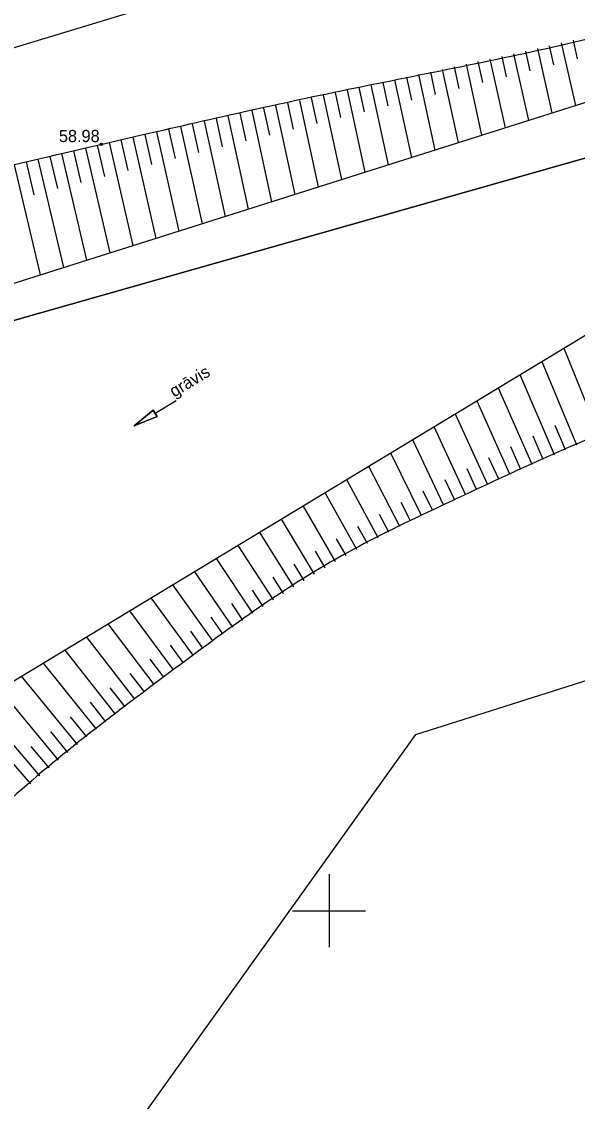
# Model space of a CAD drawing. Extents: x 616607 to 617499, y 408385 to 409695.
# Drawn here: x 616737.38 to 616760.19, y 408492.18 to 408536.47 of the extents above; entities that cross this region are included whole.
import ezdxf

# ---------------------------------------------------------------- set-up
doc = ezdxf.new("R2010")
doc.units = 0
for name, color, linetype in [('GEOD_ELEM_####_####_#', 7, 'Continuous'), ('HIDG_ELEM_####_####_#', 7, 'Continuous'), ('HIDG_GRAV_####_####_#', 7, 'Continuous'), ('HIDG_GRAV_####_TKST_#', 7, 'Continuous'), ('RAMI_UZMR_####_####_#', 7, 'Continuous'), ('RELJ_AATZ_####_TKST_#', 7, 'Continuous'), ('RELJ_ELEM_####_####_#', 7, 'Continuous'), ('RELJ_NOGA_####_####_#', 7, 'Continuous'), ('ROBZ_IERR_####_####_#', 7, 'Continuous'), ('ROBZ_UZMR_####_####_#', 7, 'Continuous')]:
    doc.layers.add(name, color=color, linetype=linetype)

# ---------------------------------------------------------------- blocks, each defined once
blk = doc.blocks.new('PKT')
at = {"layer": 'RELJ_ELEM_####_####_#'}
blk.add_circle((0, 0), 0.05, dxfattribs=at)
blk = doc.blocks.new('UDTEC')
at = {"layer": 'HIDG_ELEM_####_####_#'}
for p, q in [((0, 0), (1, 0)), ((1, -0.15), (1, 0.15)), ((1, 0.15), (2, 0)), ((2, 0), (1, -0.15))]:
    blk.add_line(p, q, dxfattribs=at)
blk.add_lwpolyline([(1, 0), (1, -0.15), (2, 0), (1, 0.15)], close=True, dxfattribs=at)
blk = doc.blocks.new('KRUSTS')
at = {"layer": 'GEOD_ELEM_####_####_#'}
for p, q in [((0, 1.5), (0, 0)), ((-1.5, 0), (0, 0)), ((0, 0), (0, -1.5)), ((0, 0), (1.5, 0))]:
    blk.add_line(p, q, dxfattribs=at)

msp = doc.modelspace()

# ---------------------------------------------------------------- linework, layer by layer
at = {"layer": 'HIDG_GRAV_####_####_#'}
msp.add_lwpolyline([(616765.45, 408526.57), (616717.618, 408497.675), (616716.98, 408493.818), (616722.239, 408486.737), (616723.371, 408480.51), (616720.037, 408475.133), (616696.755, 408470.663), (616689.283, 408471.969), (616682.791, 408476.247), (616681.206, 408477.551), (616679.98, 408480.284), (616680.025, 408480.874), (616680.52, 408481.458), (616702.717, 408488.625), (616709.142, 408492.712), (616711.432, 408499.757), (616715.088, 408513.471), (616726.56, 408522.413), (616768.796, 408535.775)], dxfattribs=at)
at = {"layer": 'RAMI_UZMR_####_####_#'}
for points in [[(617191.828, 409115.62), (617145.545, 408952.8), (617072.809, 408766.141), (616965.332, 408652.076), (616939.432, 408594.661), (616924.839, 408592.467), (616706.433, 408526.081), (616666.426, 408467.691)], [(616666.426, 408467.691), (616675.529, 408457.882), (616687.228, 408463.356), (616723.888, 408465.775), (616753.554, 408507.232), (616948.282, 408568.831), (616981.528, 408608.531), (617014.563, 408672.892), (617101.571, 408748.246), (617213.472, 409074.039)]]:
    msp.add_lwpolyline(points, dxfattribs=at)
at = {"layer": 'RELJ_NOGA_####_####_#'}
for p, q in [((616758.55, 408535.371), (616759.148, 408532.723)), ((616758.55, 408535.371), (616758.55, 408535.37)), ((616759.037, 408535.481), (616759.215, 408534.7)), ((616759.037, 408535.481), (616759.037, 408535.481)), ((616759.525, 408535.592), (616760.109, 408533.027)), ((616759.525, 408535.592), (616759.525, 408535.591)), ((616760.012, 408535.704), (616760.186, 408534.947)), ((616760.012, 408535.704), (616760.012, 408535.704)), ((616756.598, 408534.935), (616757.222, 408532.114)), ((616756.598, 408534.935), (616756.598, 408534.934)), ((616757.086, 408535.043), (616757.271, 408534.21)), ((616757.086, 408535.043), (616757.086, 408535.043)), ((616757.574, 408535.152), (616758.183, 408532.418)), ((616757.574, 408535.152), (616757.574, 408535.151)), ((616758.062, 408535.261), (616758.243, 408534.454)), ((616758.062, 408535.261), (616758.062, 408535.261)), ((616754.156, 408534.4), (616754.354, 408533.486)), ((616754.156, 408534.4), (616754.156, 408534.4)), ((616754.644, 408534.507), (616755.3, 408531.505)), ((616754.644, 408534.507), (616754.644, 408534.506)), ((616755.133, 408534.613), (616755.326, 408533.726)), ((616755.133, 408534.613), (616755.133, 408534.613)), ((616755.621, 408534.72), (616756.261, 408531.809)), ((616755.621, 408534.72), (616755.621, 408534.719)), ((616756.109, 408534.828), (616756.298, 408533.968)), ((616756.109, 408534.828), (616756.11, 408534.827)), ((616752.201, 408533.977), (616752.41, 408533.008)), ((616752.201, 408533.977), (616752.201, 408533.977)), ((616752.69, 408534.083), (616753.378, 408530.898)), ((616752.69, 408534.083), (616752.69, 408534.082)), ((616753.178, 408534.189), (616753.382, 408533.247)), ((616753.178, 408534.189), (616753.178, 408534.188)), ((616753.667, 408534.294), (616754.339, 408531.201)), ((616753.667, 408534.294), (616753.667, 408534.293)), ((616750.246, 408533.556), (616750.466, 408532.531)), ((616750.246, 408533.556), (616750.246, 408533.556)), ((616750.735, 408533.662), (616751.46, 408530.291)), ((616750.735, 408533.662), (616750.735, 408533.661)), ((616751.223, 408533.767), (616751.438, 408532.769)), ((616751.223, 408533.767), (616751.223, 408533.767)), ((616751.712, 408533.872), (616752.419, 408530.594)), ((616751.712, 408533.872), (616751.712, 408533.871)), ((616748.291, 408533.135), (616748.524, 408532.054)), ((616748.291, 408533.135), (616748.291, 408533.134)), ((616748.779, 408533.24), (616749.547, 408529.686)), ((616748.779, 408533.24), (616748.78, 408533.239)), ((616749.268, 408533.346), (616749.495, 408532.293)), ((616749.268, 408533.346), (616749.268, 408533.345)), ((616749.757, 408533.451), (616750.503, 408529.988)), ((616749.757, 408533.451), (616749.757, 408533.45)), ((616746.336, 408532.71), (616746.584, 408531.576)), ((616746.336, 408532.71), (616746.336, 408532.71)), ((616746.825, 408532.817), (616747.638, 408529.081)), ((616746.825, 408532.817), (616746.825, 408532.816)), ((616747.313, 408532.923), (616747.553, 408531.816)), ((616747.313, 408532.923), (616747.313, 408532.923)), ((616747.802, 408533.029), (616748.593, 408529.383)), ((616747.802, 408533.029), (616747.802, 408533.028)), ((616744.383, 408532.28), (616744.645, 408531.095)), ((616744.383, 408532.28), (616744.383, 408532.28)), ((616744.871, 408532.388), (616745.736, 408528.48)), ((616744.871, 408532.388), (616744.871, 408532.387)), ((616745.359, 408532.496), (616745.614, 408531.336)), ((616745.359, 408532.496), (616745.359, 408532.496)), ((616745.848, 408532.603), (616746.684, 408528.78)), ((616745.848, 408532.603), (616745.848, 408532.602)), ((616742.431, 408531.843), (616742.711, 408530.609)), ((616742.431, 408531.843), (616742.431, 408531.843)), ((616742.919, 408531.953), (616743.835, 408527.878)), ((616742.919, 408531.953), (616742.919, 408531.952)), ((616743.407, 408532.063), (616743.679, 408530.853)), ((616743.407, 408532.063), (616743.407, 408532.062)), ((616743.895, 408532.172), (616744.785, 408528.179)), ((616743.895, 408532.172), (616743.895, 408532.171)), ((616740.482, 408531.396), (616740.78, 408530.116)), ((616740.482, 408531.396), (616740.482, 408531.395)), ((616740.969, 408531.509), (616741.947, 408527.281)), ((616740.969, 408531.509), (616740.969, 408531.508)), ((616741.456, 408531.621), (616741.745, 408530.364)), ((616741.456, 408531.621), (616741.456, 408531.62)), ((616741.944, 408531.732), (616742.888, 408527.579)), ((616741.944, 408531.732), (616741.944, 408531.731)), ((616738.534, 408530.941), (616738.846, 408529.617)), ((616738.534, 408530.941), (616738.535, 408530.94)), ((616739.021, 408531.055), (616740.045, 408526.679)), ((616739.021, 408531.055), (616739.022, 408531.054)), ((616739.508, 408531.169), (616739.813, 408529.867)), ((616739.508, 408531.169), (616739.508, 408531.168)), ((616739.995, 408531.282), (616740.996, 408526.98)), ((616739.995, 408531.282), (616739.995, 408531.281)), ((616737.074, 408530.597), (616738.146, 408526.078)), ((616737.561, 408530.712), (616737.878, 408529.366)), ((616737.561, 408530.712), (616737.561, 408530.711)), ((616738.048, 408530.826), (616739.093, 408526.378)), ((616738.048, 408530.826), (616738.048, 408530.825)), ((616761.093, 408519.472), (616759.641, 408523.061)), ((616760.169, 408519.092), (616758.738, 408522.515)), ((616759.248, 408518.703), (616757.843, 408521.975)), ((616758.33, 408518.305), (616756.958, 408521.44)), ((616757.416, 408517.9), (616756.072, 408520.905)), ((616756.504, 408517.489), (616755.191, 408520.372)), ((616755.596, 408517.071), (616754.311, 408519.841)), ((616759.708, 408518.898), (616759.284, 408519.903)), ((616758.788, 408518.505), (616758.373, 408519.466)), ((616754.69, 408516.647), (616753.432, 408519.31)), ((616757.872, 408518.104), (616757.464, 408519.024)), ((616759.708, 408518.898), (616759.708, 408518.899)), ((616760.169, 408519.092), (616760.168, 408519.093)), ((616753.79, 408516.212), (616752.53, 408518.765)), ((616756.96, 408517.695), (616756.56, 408518.578)), ((616758.788, 408518.505), (616758.788, 408518.505)), ((616759.248, 408518.703), (616759.247, 408518.704)), ((616752.897, 408515.761), (616751.627, 408518.22)), ((616756.05, 408517.28), (616755.661, 408518.129)), ((616757.872, 408518.104), (616757.872, 408518.104)), ((616758.33, 408518.305), (616758.33, 408518.306)), ((616752.012, 408515.295), (616750.728, 408517.677)), ((616755.143, 408516.86), (616754.762, 408517.675)), ((616756.96, 408517.695), (616756.959, 408517.696)), ((616757.416, 408517.9), (616757.415, 408517.901)), ((616751.136, 408514.814), (616749.838, 408517.139)), ((616754.239, 408516.432), (616753.86, 408517.213)), ((616756.05, 408517.28), (616756.05, 408517.281)), ((616756.504, 408517.489), (616756.504, 408517.489)), ((616753.342, 408515.989), (616752.963, 408516.74)), ((616755.143, 408516.86), (616755.142, 408516.86)), ((616755.596, 408517.071), (616755.595, 408517.072)), ((616750.267, 408514.318), (616748.943, 408516.598)), ((616752.454, 408515.53), (616752.071, 408516.256)), ((616754.239, 408516.432), (616754.239, 408516.432)), ((616754.69, 408516.647), (616754.69, 408516.648)), ((616749.407, 408513.808), (616748.046, 408516.056)), ((616753.342, 408515.989), (616753.342, 408515.989)), ((616753.79, 408516.212), (616753.789, 408516.213)), ((616748.555, 408513.284), (616747.156, 408515.519)), ((616751.573, 408515.056), (616751.184, 408515.761)), ((616752.454, 408515.53), (616752.453, 408515.53)), ((616752.897, 408515.761), (616752.896, 408515.762)), ((616747.712, 408512.747), (616746.269, 408514.983)), ((616750.701, 408514.568), (616750.307, 408515.258)), ((616751.573, 408515.056), (616751.573, 408515.057)), ((616752.012, 408515.295), (616752.012, 408515.296)), ((616749.836, 408514.065), (616749.435, 408514.744)), ((616750.701, 408514.568), (616750.7, 408514.568)), ((616751.136, 408514.814), (616751.135, 408514.815)), ((616746.876, 408512.198), (616745.376, 408514.443)), ((616748.98, 408513.548), (616748.567, 408514.22)), ((616749.836, 408514.065), (616749.836, 408514.065)), ((616750.267, 408514.318), (616750.267, 408514.319)), ((616746.049, 408511.636), (616744.485, 408513.905)), ((616748.133, 408513.017), (616747.705, 408513.686)), ((616749.407, 408513.808), (616749.407, 408513.809)), ((616745.229, 408511.063), (616743.593, 408513.366)), ((616747.293, 408512.474), (616746.851, 408513.146)), ((616748.555, 408513.284), (616748.555, 408513.285)), ((616748.98, 408513.548), (616748.98, 408513.548)), ((616744.418, 408510.479), (616742.703, 408512.829)), ((616747.712, 408512.747), (616747.711, 408512.748)), ((616748.133, 408513.017), (616748.132, 408513.018)), ((616743.614, 408509.884), (616741.818, 408512.294)), ((616746.461, 408511.919), (616746.003, 408512.596)), ((616747.293, 408512.474), (616747.293, 408512.474)), ((616745.638, 408511.351), (616745.158, 408512.036)), ((616746.461, 408511.919), (616746.461, 408511.919)), ((616746.876, 408512.198), (616746.876, 408512.199)), ((616742.815, 408509.283), (616740.935, 408511.761)), ((616744.823, 408510.772), (616744.321, 408511.47)), ((616746.049, 408511.636), (616746.048, 408511.637)), ((616742.02, 408508.675), (616740.05, 408511.226)), ((616745.229, 408511.063), (616745.229, 408511.064)), ((616745.638, 408511.351), (616745.638, 408511.351)), ((616741.231, 408508.062), (616739.164, 408510.691)), ((616744.015, 408510.182), (616743.488, 408510.895)), ((616744.418, 408510.479), (616744.417, 408510.48)), ((616744.823, 408510.772), (616744.823, 408510.772)), ((616740.447, 408507.441), (616738.277, 408510.155)), ((616743.214, 408509.584), (616742.662, 408510.317)), ((616744.015, 408510.182), (616744.015, 408510.183)), ((616739.669, 408506.812), (616737.381, 408509.614)), ((616742.417, 408508.98), (616741.841, 408509.735)), ((616743.614, 408509.884), (616743.613, 408509.885)), ((616742.815, 408509.283), (616742.814, 408509.284)), ((616743.214, 408509.584), (616743.214, 408509.584)), ((616738.898, 408506.176), (616736.485, 408509.072)), ((616741.625, 408508.369), (616741.021, 408509.147)), ((616742.417, 408508.98), (616742.417, 408508.98)), ((616738.133, 408505.531), (616735.577, 408508.524)), ((616740.838, 408507.752), (616740.204, 408508.554)), ((616741.625, 408508.369), (616741.625, 408508.37)), ((616742.02, 408508.675), (616742.02, 408508.676)), ((616740.057, 408507.127), (616739.389, 408507.955)), ((616741.231, 408508.062), (616741.23, 408508.062)), ((616740.447, 408507.441), (616740.447, 408507.441)), ((616740.838, 408507.752), (616740.838, 408507.752)), ((616739.283, 408506.495), (616738.578, 408507.35)), ((616740.057, 408507.127), (616740.057, 408507.128)), ((616738.515, 408505.855), (616737.771, 408506.739)), ((616739.283, 408506.495), (616739.283, 408506.495)), ((616739.669, 408506.812), (616739.669, 408506.813)), ((616737.754, 408505.206), (616736.966, 408506.12)), ((616738.898, 408506.176), (616738.897, 408506.177)), ((616738.515, 408505.855), (616738.514, 408505.855)), ((616737.754, 408505.206), (616737.753, 408505.206)), ((616738.133, 408505.531), (616738.133, 408505.532))]:
    msp.add_line(p, q, dxfattribs=at)
msp.add_open_spline([(616975.731, 408606.41), (616971.71, 408604.144), (616967.689, 408601.878), (616963.668, 408599.612), (616962.341, 408598.864), (616961.192, 408597.791), (616960.311, 408596.511), (616959.39, 408595.173), (616958.675, 408593.776), (616958.002, 408592.329), (616957.302, 408590.825), (616956.736, 408589.272), (616956.015, 408587.778), (616955.313, 408586.324), (616954.582, 408584.882), (616953.626, 408583.572), (616952.496, 408582.025), (616951.261, 408580.593), (616950.022, 408579.143), (616948.785, 408577.695), (616947.537, 408576.278), (616946.22, 408574.895), (616945.626, 408574.271), (616944.957, 408573.742), (616944.225, 408573.278), (616943.451, 408572.788), (616942.648, 408572.387), (616941.804, 408572.051), (616941, 408571.73), (616940.2, 408571.414), (616939.368, 408571.187), (616938.69, 408571.002), (616938.005, 408570.852), (616937.329, 408570.663), (616918.615, 408565.441), (616899.903, 408560.204), (616881.253, 408554.75), (616874.57, 408552.796), (616867.991, 408550.484), (616861.269, 408548.669), (616855.483, 408547.106), (616849.688, 408545.577), (616843.9, 408544.023), (616838.111, 408542.469), (616832.323, 408540.916), (616826.537, 408539.352), (616816.497, 408536.637), (616806.51, 408533.737), (616796.541, 408530.774), (616791.553, 408529.292), (616786.584, 408527.751), (616781.609, 408526.226), (616776.622, 408524.697), (616771.656, 408523.11), (616766.688, 408521.515), (616762.607, 408520.204), (616758.677, 408518.521), (616754.775, 408516.687), (616750.921, 408514.875), (616747.341, 408512.653), (616743.915, 408510.109), (616740.341, 408507.454), (616736.942, 408504.677), (616733.801, 408501.555), (616732.131, 408499.895), (616730.49, 408498.223), (616728.926, 408496.468), (616728.114, 408495.556), (616727.318, 408494.632), (616726.518, 408493.709), (616725.695, 408492.76), (616724.91, 408491.864), (616724.122, 408490.803), (616723.665, 408490.187), (616723.18, 408489.459), (616723.332, 408488.764), (616723.537, 408487.829), (616723.949, 408486.896), (616724.213, 408485.954), (616724.975, 408483.236), (616725.742, 408480.486), (616726.381, 408477.738), (616726.631, 408476.667), (616726.554, 408475.507), (616726.221, 408474.429), (616726.043, 408473.855), (616725.77, 408473.346), (616725.415, 408472.86), (616725.226, 408472.602), (616725.032, 408472.37), (616724.813, 408472.14), (616724.582, 408471.898), (616724.347, 408471.683), (616724.071, 408471.48), (616723.783, 408471.268), (616723.475, 408471.091), (616723.13, 408471.039), (616722.812, 408470.991), (616722.494, 408470.986), (616722.176, 408470.982), (616721.543, 408470.975), (616720.901, 408471.154), (616720.278, 408471.02), (616716.569, 408470.219), (616712.93, 408469.339), (616709.261, 408468.478), (616707.424, 408468.047), (616705.589, 408467.613), (616703.751, 408467.182), (616701.927, 408466.754), (616700.076, 408466.424), (616698.236, 408466.115), (616695.42, 408465.64), (616692.315, 408465.565), (616689.691, 408467.073), (616684.319, 408470.158), (616679.892, 408473.486), (616675.008, 408476.777), (616674.831, 408476.896), (616674.652, 408477.012), (616674.483, 408477.14), (616674.175, 408477.376), (616674.46, 408477.978), (616674.696, 408478.288), (616675.427, 408479.251), (616676.165, 408480.2), (616676.939, 408481.135), (616677.893, 408482.289), (616678.812, 408483.429), (616679.848, 408484.532), (616681.078, 408485.839), (616682.698, 408486.726), (616684.412, 408487.237), (616686.183, 408487.764), (616687.958, 408488.143), (616689.768, 408488.401), (616691.642, 408488.668), (616693.528, 408488.826), (616695.398, 408489.116), (616696.323, 408489.26), (616697.239, 408489.444), (616698.155, 408489.647), (616699.054, 408489.848), (616699.912, 408490.166), (616700.785, 408490.476), (616703.122, 408491.305), (616705.613, 408491.942), (616707.248, 408494.043), (616707.429, 408494.275), (616707.474, 408494.537), (616707.552, 408494.798), (616707.628, 408495.051), (616707.711, 408495.3), (616707.761, 408495.559), (616707.86, 408496.068), (616707.943, 408496.577), (616707.977, 408497.092), (616708.044, 408498.12), (616708.108, 408499.147), (616708.168, 408500.175), (616708.254, 408501.63), (616708.34, 408503.085), (616708.414, 408504.54), (616708.488, 408505.998), (616708.403, 408507.461), (616708.436, 408508.92), (616708.468, 408510.38), (616708.539, 408511.837), (616708.686, 408513.293), (616708.76, 408514.026), (616708.887, 408514.749), (616709.039, 408515.47), (616709.116, 408515.834), (616709.208, 408516.193), (616709.297, 408516.554), (616709.387, 408516.92), (616709.487, 408517.278), (616709.619, 408517.635), (616710.681, 408520.51), (616712.959, 408522.898), (616715.736, 408524.335), (616718.688, 408525.863), (616721.668, 408526.887), (616724.792, 408527.643), (616730.078, 408528.922), (616735.359, 408530.207), (616740.655, 408531.436), (616749.901, 408533.581), (616759.244, 408535.317), (616768.413, 408537.779), (616798.7, 408545.91), (616828.618, 408555.288), (616858.746, 408563.964), (616877.646, 408569.406), (616896.581, 408574.731), (616915.501, 408580.089), (616916.131, 408580.267), (616916.803, 408580.127), (616917.44, 408580.402), (616917.832, 408580.571), (616918.181, 408580.992), (616918.136, 408581.394), (616918.071, 408581.969), (616918.005, 408582.544), (616917.94, 408583.119), (616917.87, 408583.733), (616917.799, 408584.347), (616917.73, 408584.96), (616917.674, 408585.454), (616917.97, 408585.948), (616918.384, 408586.3), (616918.906, 408586.742), (616919.445, 408586.959), (616920.02, 408587.218), (616920.568, 408587.465), (616921.093, 408587.698), (616921.676, 408587.899), (616922.792, 408588.284), (616923.918, 408588.529), (616925.044, 408588.565), (616925.938, 408588.594), (616926.854, 408588.454), (616927.734, 408588.123), (616928.677, 408587.768), (616929.526, 408587.359), (616930.432, 408586.999), (616931.324, 408586.645), (616932.223, 408586.313), (616933.127, 408585.998), (616933.97, 408585.704), (616934.935, 408585.706), (616935.807, 408585.922), (616937.564, 408586.355), (616939.443, 408587.201), (616940.422, 408588.724), (616944.438, 408594.972), (616948.27, 408601.228), (616952.11, 408607.531)], degree=3, dxfattribs=at)
at = {"layer": 'ROBZ_IERR_####_####_#'}
msp.add_lwpolyline([(617055.284, 408797.783), (617087.528, 408757.04), (616999.181, 408676.019), (616968.565, 408608.405), (616958.517, 408604.593), (616940.576, 408582.801), (616889.795, 408568.012), (616805.459, 408543.657), (616730.494, 408522.344), (616717.135, 408556.579)], dxfattribs=at)
at = {"layer": 'ROBZ_UZMR_####_####_#'}
msp.add_lwpolyline([(616704.998, 408460.626), (616695.309, 408466.84), (616688.046, 408471.498), (616708.653, 408488.203), (616730.494, 408522.344), (616805.459, 408543.657), (616889.795, 408568.012), (616940.576, 408582.801), (616958.517, 408604.593), (616968.565, 408608.405), (616974.837, 408605.827), (616993.227, 408598.268)], dxfattribs=at)

# ---------------------------------------------------------------- block references
at = {"layer": 'GEOD_ELEM_####_####_#'}
msp.add_blockref('KRUSTS', (616750, 408500), dxfattribs=at)
at = {"layer": 'HIDG_ELEM_####_####_#', "rotation": -148.89703389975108}
msp.add_blockref('UDTEC', (616743.718, 408520.917), dxfattribs=at)
at = {"layer": 'RELJ_ELEM_####_####_#'}
msp.add_blockref('PKT', (616740.655, 408531.436), dxfattribs=at)

# ---------------------------------------------------------------- texts
at = {"layer": 'HIDG_GRAV_####_TKST_#'}
msp.add_text('grāvis', height=0.5, rotation=31.103, dxfattribs=at).set_placement((616743.64, 408521.046))
at = {"layer": 'RELJ_AATZ_####_TKST_#'}
msp.add_text('58.98', height=0.5, dxfattribs=at).set_placement((616738.91, 408531.527))

doc.saveas('drawing.dxf')
